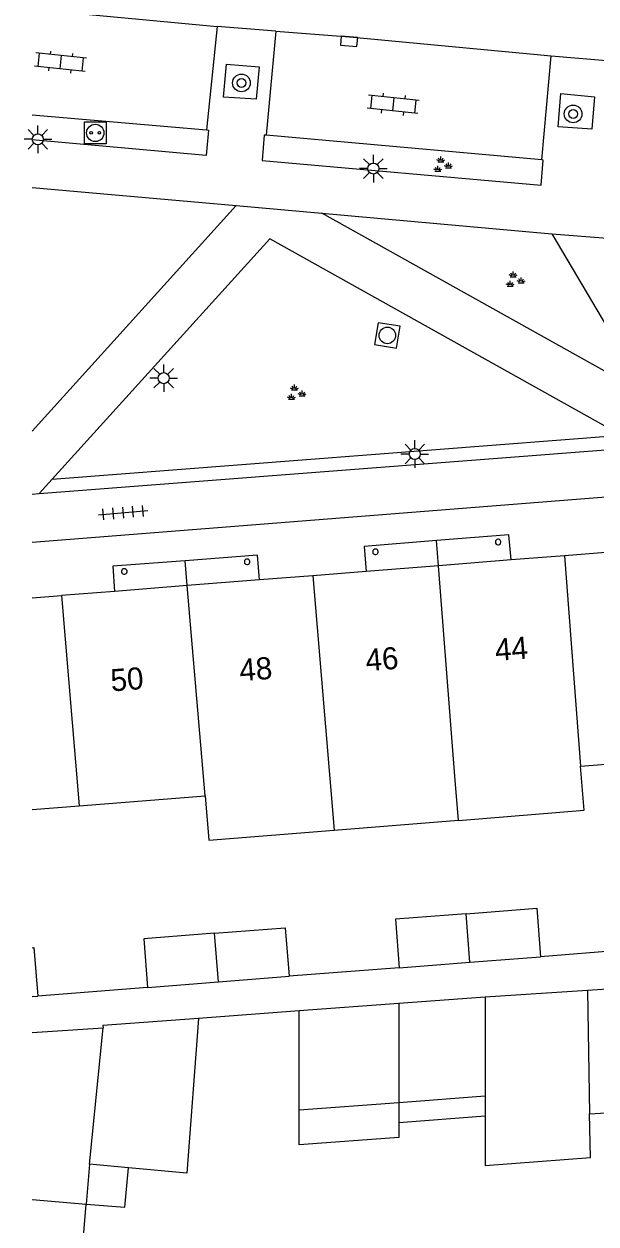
# Model space of a CAD drawing. Extents: x 132998 to 136004, y 396998 to 398512.
# Drawn here: x 132999.6 to 133025.5, y 397751.1 to 397805.4 of the extents above; entities that cross this region are included whole.
import ezdxf

# ---------------------------------------------------------------- set-up
doc = ezdxf.new("R2010")
doc.units = 0
for name, color, linetype in [('gg-afsc-erfafscheiding', 7, 'Continuous'), ('gg-afsc-muur', 7, 'Continuous'), ('gg-anno-huisnummerreeks BGT', 7, 'Continuous'), ('gg-bbg-bijgebouw', 7, 'Continuous'), ('gg-bbg-gedigitaliseerde bebouwing', 7, 'Continuous'), ('gg-bbg-gedigitaliseerde bijgebouw', 7, 'Continuous'), ('gg-bbg-hoofdgebouw', 7, 'Continuous'), ('gg-bbg-luifel en loopbrug', 7, 'Continuous'), ('gg-bbg-onder overbouw', 7, 'Continuous'), ('gg-bbg-pand overbouw', 7, 'Continuous'), ('gg-bbg-pilaar onder overbouw', 7, 'Continuous'), ('gg-bbg-tussenscheiding', 7, 'Continuous'), ('gg-bbg-tussenscheiding niveau 01', 7, 'Continuous'), ('gg-knt-verharding', 7, 'Continuous'), ('gg-knt-verharding nz', 7, 'Continuous'), ('gt-grn-groengrens', 7, 'Continuous'), ('gt-grn-weggrens', 7, 'Continuous'), ('gt-symb-boom', 7, 'Continuous'), ('gt-symb-groenvak', 7, 'Continuous'), ('gt-symb-klinker verharding', 7, 'Continuous'), ('gt-symb-kolk', 7, 'Continuous'), ('gt-symb-laadpunt elektrisch vervoer', 7, 'Continuous'), ('gt-symb-lichtmast', 7, 'Continuous'), ('gt-symb-rioolschacht', 7, 'Continuous'), ('gt-symb-tegel verharding', 7, 'Continuous')]:
    doc.layers.add(name, color=color, linetype=linetype)

# ---------------------------------------------------------------- blocks, each defined once
blk = doc.blocks.new('gt0-GRVAK')
at = {"layer": 'gt-symb-groenvak'}
for p, q in [((-0.11, 0.189), (-0.228, 0.24)), ((-0.182, 0.153), (0.088, 0.153)), ((-0.091, 0.211), (-0.156, 0.322)), ((-0.047, 0.214), (-0.047, 0.393)), ((-0.004, 0.211), (0.061, 0.322)), ((0.015, 0.189), (0.133, 0.24)), ((0.262, -0.052), (0.197, 0.059)), ((0.305, -0.049), (0.305, 0.13)), ((0.349, -0.052), (0.414, 0.059)), ((-0.245, -0.228), (-0.363, -0.177)), ((-0.318, -0.264), (-0.047, -0.264)), ((-0.226, -0.206), (-0.291, -0.095)), ((-0.183, -0.203), (-0.183, -0.024)), ((-0.139, -0.206), (-0.074, -0.095)), ((-0.12, -0.228), (-0.002, -0.177)), ((0.243, -0.074), (0.125, -0.023)), ((0.17, -0.11), (0.441, -0.11)), ((0.368, -0.074), (0.486, -0.023))]:
    blk.add_line(p, q, dxfattribs=at)
blk = doc.blocks.new('gt0-BOOM')
at = {"layer": 'gt-symb-boom'}
for radius in [0.4, 0.2]:
    blk.add_circle((0, 0), radius, dxfattribs=at)
blk = doc.blocks.new('gt0-KL1')
at = {"layer": 'gt-symb-klinker verharding'}
for p, q in [((-1.15, 0.3), (1.15, 0.3)), ((-1, -0.3), (-1, 0.3)), ((-0.5, 0.3), (-0.5, 0.45)), ((0, -0.3), (0, 0.3)), ((0.5, 0.3), (0.5, 0.45)), ((1, -0.3), (1, 0.3)), ((-1.15, -0.3), (1.15, -0.3)), ((-0.5, -0.45), (-0.5, -0.3)), ((0.5, -0.45), (0.5, -0.3))]:
    blk.add_line(p, q, dxfattribs=at)
blk = doc.blocks.new('gt0-LEV')
at = {"layer": 'gt-symb-laadpunt elektrisch vervoer'}
blk.add_lwpolyline([(-0.486, 0.501), (0.486, 0.501), (0.486, -0.499), (-0.486, -0.499)], close=True, dxfattribs=at)
for centre, radius in [((0, 0), 0.393), ((-0.186, 0), 0.0566), ((0.186, 0), 0.0566)]:
    blk.add_circle(centre, radius, dxfattribs=at)
blk = doc.blocks.new('gt0-KOLK')
at = {"layer": 'gt-symb-kolk'}
blk.add_lwpolyline([(0, 0), (0.375, 0), (0.375, 0.4), (-0.375, 0.4), (-0.375, 0), (0, 0)], dxfattribs=at)
blk = doc.blocks.new('gt0-LMAST')
at = {"layer": 'gt-symb-lichtmast'}
for p, q in [((-0.005, 0.246), (-0.005, 0.621)), ((-0.182, 0.173), (-0.447, 0.438)), ((0.172, 0.173), (0.437, 0.438)), ((-0.255, -0.004), (-0.63, -0.004)), ((-0.182, -0.181), (-0.447, -0.446)), ((-0.005, -0.254), (-0.005, -0.629)), ((0.437, -0.446), (0.172, -0.181)), ((0.245, -0.004), (0.62, -0.004))]:
    blk.add_line(p, q, dxfattribs=at)
blk.add_circle((-0.005, -0.004), 0.25, dxfattribs=at)
blk = doc.blocks.new('gt0-RS')
at = {"layer": 'gt-symb-rioolschacht'}
blk.add_lwpolyline([(-0.5, -0.5), (0.5, -0.5), (0.5, 0.5), (-0.5, 0.5)], close=True, dxfattribs=at)
blk.add_circle((0, 0), 0.375, dxfattribs=at)
blk = doc.blocks.new('gt0-TEG1')
at = {"layer": 'gt-symb-tegel verharding'}
for p, q in [((-1.125, 0), (1.125, 0)), ((-0.9, -0.25), (-0.9, 0.25)), ((-0.45, -0.25), (-0.45, 0.25)), ((0, -0.25), (0, 0.25)), ((0.45, -0.25), (0.45, 0.25)), ((0.9, -0.25), (0.9, 0.25))]:
    blk.add_line(p, q, dxfattribs=at)

msp = doc.modelspace()

# ---------------------------------------------------------------- linework, layer by layer
at = {"layer": 'gg-afsc-erfafscheiding'}
msp.add_line((133012.068, 397760.741), (133007.52, 397760.403), dxfattribs=at)
msp.add_lwpolyline([(133000.46, 397726.262), (133001.758, 397743.788), (133002.442, 397752.01)], dxfattribs=at)
at = {"layer": 'gg-afsc-muur'}
for p, q in [((133027.979, 397763.58), (133022.972, 397763.187)), ((133016.592, 397762.688), (133011.614, 397762.304)), ((133005.221, 397761.802), (133000.256, 397761.41))]:
    msp.add_line(p, q, dxfattribs=at)
at = {"layer": 'gg-bbg-bijgebouw'}
for p, q in [((133016.592, 397762.688), (133019.782, 397762.938)), ((133019.782, 397762.938), (133022.972, 397763.187)), ((133008.418, 397762.053), (133011.614, 397762.304)), ((133005.221, 397761.802), (133008.418, 397762.053)), ((133000, 397761.39), (133000.256, 397761.41)), ((133000, 397759.77), (133003.207, 397759.969))]:
    msp.add_line(p, q, dxfattribs=at)
for points in [[(133019.61, 397765.131), (133016.42, 397764.881), (133016.592, 397762.688)], [(133019.61, 397765.131), (133022.8, 397765.38), (133022.972, 397763.187)], [(133008.245, 397764.246), (133011.441, 397764.497), (133011.614, 397762.304)], [(133008.245, 397764.246), (133005.049, 397763.995), (133005.221, 397761.802)], [(133000, 397763.597), (133000.081, 397763.603), (133000.256, 397761.41)], [(133007.52, 397760.403), (133003.202, 397760.081), (133003.207, 397759.969)]]:
    msp.add_lwpolyline(points, dxfattribs=at)
at = {"layer": 'gg-bbg-gedigitaliseerde bebouwing'}
for p, q in [((133002.126, 397770.013), (133007.813, 397770.461)), ((133000, 397769.845), (133002.126, 397770.013))]:
    msp.add_line(p, q, dxfattribs=at)
for points in [[(133007.813, 397770.461), (133007.985, 397768.462), (133013.652, 397768.909)], [(133019.261, 397769.352), (133013.653, 397768.896), (133013.652, 397768.909)]]:
    msp.add_lwpolyline(points, dxfattribs=at)
at = {"layer": 'gg-bbg-gedigitaliseerde bijgebouw'}
for p, q in [((133028.928, 397761.903), (133025.091, 397761.659)), ((133020.475, 397761.366), (133016.569, 397761.076)), ((133025.091, 397761.659), (133020.475, 397761.366)), ((133016.569, 397761.076), (133012.068, 397760.741)), ((133012.068, 397756.255), (133012.068, 397760.741)), ((133020.475, 397756.879), (133016.569, 397756.589)), ((133020.475, 397756.879), (133020.475, 397755.975)), ((133016.569, 397756.589), (133012.068, 397756.255)), ((133025.186, 397756.082), (133029.215, 397756.337)), ((133002.596, 397753.806), (133002.442, 397752.01)), ((133004.349, 397753.648), (133002.596, 397753.806)), ((133000, 397752.219), (133002.442, 397752.01))]:
    msp.add_line(p, q, dxfattribs=at)
for points in [[(133007.52, 397760.403), (133006.988, 397753.41), (133004.349, 397753.648)], [(133020.475, 397755.975), (133020.475, 397753.75), (133025.227, 397754.106), (133025.186, 397756.082)]]:
    msp.add_lwpolyline(points, dxfattribs=at)
at = {"layer": 'gg-bbg-hoofdgebouw'}
for p, q in [((133024.059, 397781.315), (133021.64, 397781.123)), ((133026.48, 397781.507), (133024.059, 397781.315)), ((133012.685, 397780.412), (133010.271, 397780.221)), ((133015.1, 397780.604), (133012.685, 397780.412)), ((133003.729, 397779.703), (133001.322, 397779.512)), ((133000, 397779.407), (133001.322, 397779.512)), ((133024.786, 397771.803), (133030.555, 397772.26))]:
    msp.add_line(p, q, dxfattribs=at)
msp.add_lwpolyline([(133019.261, 397769.352), (133024.948, 397769.814), (133024.786, 397771.803)], dxfattribs=at)
at = {"layer": 'gg-bbg-luifel en loopbrug'}
for p in [(133016.569, 397756.589), (133020.475, 397755.975)]:
    msp.add_line(p, (133016.569, 397755.685), dxfattribs=at)
for points in [[(133016.569, 397755.685), (133016.569, 397755.024), (133012.068, 397754.69), (133012.068, 397756.255)], [(133002.442, 397752.01), (133004.195, 397751.86), (133004.349, 397753.648)]]:
    msp.add_lwpolyline(points, dxfattribs=at)
at = {"layer": 'gg-bbg-onder overbouw'}
for p, q in [((133018.366, 397780.863), (133015.1, 397780.604)), ((133021.64, 397781.123), (133018.366, 397780.863)), ((133010.271, 397780.221), (133007.009, 397779.963)), ((133007.009, 397779.963), (133003.729, 397779.703))]:
    msp.add_line(p, q, dxfattribs=at)
at = {"layer": 'gg-bbg-pand overbouw'}
for points in [[(133018.278, 397782), (133015.009, 397781.737), (133015.1, 397780.604)], [(133021.64, 397781.123), (133021.548, 397782.264), (133018.278, 397782)], [(133010.271, 397780.221), (133010.186, 397781.34), (133006.914, 397781.09)], [(133006.914, 397781.09), (133003.642, 397780.84), (133003.729, 397779.703)]]:
    msp.add_lwpolyline(points, dxfattribs=at)
at = {"layer": 'gg-bbg-pilaar onder overbouw'}
for points in [[(133021.184, 397781.914), (133021.184, 397781.954), (133021.172, 397781.991), (133021.148, 397782.023), (133021.116, 397782.047), (133021.079, 397782.059), (133021.039, 397782.059), (133021.002, 397782.047), (133020.97, 397782.023), (133020.946, 397781.991), (133020.934, 397781.954), (133020.934, 397781.914), (133020.946, 397781.877), (133020.97, 397781.845), (133021.002, 397781.821), (133021.039, 397781.809), (133021.079, 397781.809), (133021.116, 397781.821), (133021.148, 397781.845), (133021.172, 397781.877), (133021.184, 397781.914)], [(133015.639, 397781.471), (133015.639, 397781.511), (133015.627, 397781.548), (133015.603, 397781.58), (133015.571, 397781.604), (133015.534, 397781.616), (133015.494, 397781.616), (133015.457, 397781.604), (133015.425, 397781.58), (133015.401, 397781.548), (133015.389, 397781.511), (133015.389, 397781.471), (133015.401, 397781.434), (133015.425, 397781.402), (133015.457, 397781.378), (133015.494, 397781.366), (133015.534, 397781.366), (133015.571, 397781.378), (133015.603, 397781.402), (133015.627, 397781.434), (133015.639, 397781.471)], [(133004.288, 397780.584), (133004.288, 397780.624), (133004.276, 397780.661), (133004.252, 397780.693), (133004.22, 397780.717), (133004.183, 397780.729), (133004.143, 397780.729), (133004.106, 397780.717), (133004.074, 397780.693), (133004.05, 397780.661), (133004.038, 397780.624), (133004.038, 397780.584), (133004.05, 397780.547), (133004.074, 397780.515), (133004.106, 397780.491), (133004.143, 397780.479), (133004.183, 397780.479), (133004.22, 397780.491), (133004.252, 397780.515), (133004.276, 397780.547), (133004.288, 397780.584)], [(133009.84, 397781.019), (133009.84, 397781.059), (133009.828, 397781.096), (133009.804, 397781.128), (133009.772, 397781.152), (133009.735, 397781.164), (133009.695, 397781.164), (133009.658, 397781.152), (133009.626, 397781.128), (133009.602, 397781.096), (133009.59, 397781.059), (133009.59, 397781.019), (133009.602, 397780.982), (133009.626, 397780.95), (133009.658, 397780.926), (133009.695, 397780.914), (133009.735, 397780.914), (133009.772, 397780.926), (133009.804, 397780.95), (133009.828, 397780.982), (133009.84, 397781.019)]]:
    msp.add_lwpolyline(points, dxfattribs=at)
at = {"layer": 'gg-bbg-tussenscheiding'}
for p, q in [((133024.059, 397781.315), (133024.786, 397771.803)), ((133012.685, 397780.412), (133013.652, 397768.909)), ((133007.813, 397770.461), (133007.009, 397779.963)), ((133001.322, 397779.512), (133002.126, 397770.013)), ((133019.782, 397762.938), (133019.61, 397765.131)), ((133008.418, 397762.053), (133008.245, 397764.246)), ((133020.475, 397761.366), (133020.475, 397756.879)), ((133025.091, 397761.659), (133025.186, 397756.082)), ((133016.569, 397761.076), (133016.569, 397756.589)), ((133002.596, 397753.806), (133003.207, 397759.969))]:
    msp.add_line(p, q, dxfattribs=at)
msp.add_lwpolyline([(133019.261, 397769.352), (133019.104, 397771.351), (133018.366, 397780.863)], dxfattribs=at)
at = {"layer": 'gg-bbg-tussenscheiding niveau 01'}
for p, q in [((133018.366, 397780.863), (133018.278, 397782)), ((133007.009, 397779.963), (133006.914, 397781.09))]:
    msp.add_line(p, q, dxfattribs=at)
at = {"layer": 'gg-knt-verharding'}
for p, q in [((133008.357, 397805.237), (133007.88, 397800.567)), ((133011.017, 397805.031), (133008.357, 397805.237)), ((133011.017, 397805.031), (133010.579, 397800.32)), ((133023.031, 397799.204), (133023.461, 397803.905)), ((133023.461, 397803.905), (133026.135, 397803.688)), ((133000, 397801.249), (133007.88, 397800.567)), ((133023.031, 397799.204), (133010.579, 397800.32)), ((133000, 397797.959), (133009.213, 397797.144)), ((133000, 397786.94), (133009.213, 397797.144)), ((133013.097, 397796.805), (133023.491, 397795.864)), ((133000, 397781.931), (133093.733, 397789.337)), ((133000.324, 397784.128), (133027.57, 397786.233)), ((133000.91, 397784.775), (133000.324, 397784.128))]:
    msp.add_line(p, q, dxfattribs=at)
for points in [[(133008.787, 397803.541), (133010.254, 397803.413), (133010.118, 397801.949), (133008.653, 397802.045), (133008.787, 397803.541)], [(133023.897, 397802.211), (133025.409, 397802.052), (133025.288, 397800.594), (133023.764, 397800.71), (133023.897, 397802.211)], [(133007.88, 397800.567), (133007.969, 397800.548), (133007.86, 397799.414), (133000, 397800.111)], [(133010.579, 397800.32), (133010.49, 397800.32), (133010.39, 397799.183), (133023.002, 397798.065), (133023.097, 397799.198), (133023.031, 397799.204)], [(133023.491, 397795.864), (133027.788, 397788.587), (133013.097, 397796.805)], [(133026.624, 397786.762), (133010.744, 397795.633), (133000.91, 397784.775)]]:
    msp.add_lwpolyline(points, dxfattribs=at)
at = {"layer": 'gg-knt-verharding nz'}
msp.add_line((133000, 397806.015), (133008.357, 397805.237), dxfattribs=at)
msp.add_lwpolyline([(133011.017, 397805.031), (133014.338, 397804.769), (133023.461, 397803.905)], dxfattribs=at)
at = {"layer": 'gt-grn-groengrens'}
msp.add_line((133000.91, 397784.775), (133026.624, 397786.762), dxfattribs=at)
at = {"layer": 'gt-grn-weggrens'}
for p, q in [((133009.213, 397797.144), (133013.097, 397796.805)), ((133023.491, 397795.864), (133026.179, 397795.655)), ((133000, 397784.095), (133000.324, 397784.128))]:
    msp.add_line(p, q, dxfattribs=at)

# ---------------------------------------------------------------- block references
at = {"layer": 'gt-symb-boom'}
for p in [(133009.46, 397802.687), (133024.448, 397801.283)]:
    msp.add_blockref('gt0-BOOM', p, dxfattribs=at)
at = {"layer": 'gt-symb-groenvak'}
for p in [(133018.517, 397798.965), (133021.791, 397793.768), (133011.902, 397788.656)]:
    msp.add_blockref('gt0-GRVAK', p, dxfattribs=at)
at = {"layer": 'gt-symb-klinker verharding', "rotation": 173.91299166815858}
for p in [(133001.283, 397803.623), (133016.314, 397801.718)]:
    msp.add_blockref('gt0-KL1', p, dxfattribs=at)
at = {"layer": 'gt-symb-kolk', "rotation": 175.4694794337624}
msp.add_blockref('gt0-KOLK', (133014.338, 397804.769), dxfattribs=at)
at = {"layer": 'gt-symb-laadpunt elektrisch vervoer'}
msp.add_blockref('gt0-LEV', (133002.853, 397800.429), dxfattribs=at)
at = {"layer": 'gt-symb-lichtmast'}
for p in [(133000.263, 397800.145), (133015.425, 397798.82), (133005.953, 397789.345), (133017.297, 397785.917)]:
    msp.add_blockref('gt0-LMAST', p, dxfattribs=at)
at = {"layer": 'gt-symb-rioolschacht', "rotation": 80.73547601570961}
msp.add_blockref('gt0-RS', (133016.052, 397791.275), dxfattribs=at)
at = {"layer": 'gt-symb-tegel verharding', "rotation": 5.049166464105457}
msp.add_blockref('gt0-TEG1', (133004.115, 397783.263), dxfattribs=at)

# ---------------------------------------------------------------- texts
at = {"layer": 'gg-anno-huisnummerreeks BGT'}
for s, p in [('44', (133020.952, 397776.555)), ('46', (133015.103, 397776.091)), ('48', (133009.401, 397775.639)), ('50', (133003.584, 397775.178))]:
    msp.add_text(s, height=1, rotation=4.5, dxfattribs=at).set_placement(p)

doc.saveas('drawing.dxf')
